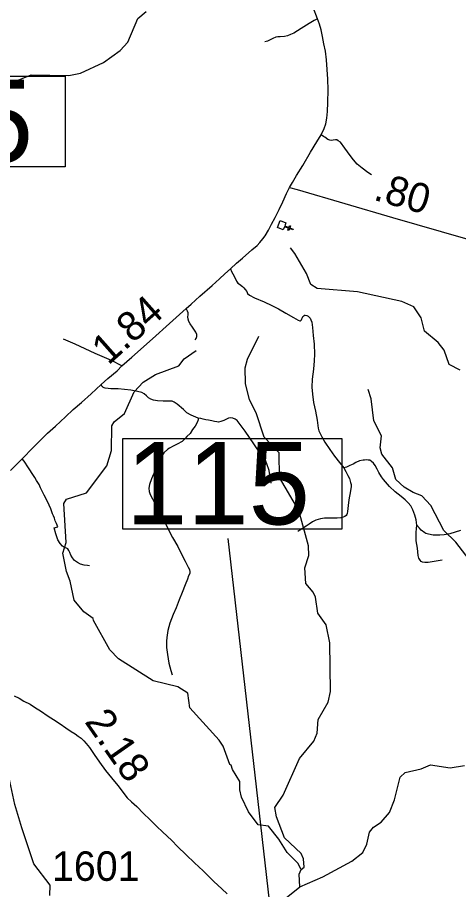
# Model space of a CAD drawing. Extents: x 2290615 to 2522933, y 819489 to 1012715.
# Drawn here: x 2345527 to 2353015, y 928394 to 943186 of the extents above; entities that cross this region are included whole.
import ezdxf

# ---------------------------------------------------------------- set-up
doc = ezdxf.new("R2010")
doc.units = 0
for name, color, linetype in [('Exist Cultural Church CELL', 7, 'Continuous'), ('Exist Hydrographic Creek Single Shore', 7, 'Continuous'), ('Exist Hydrographic Misc Water Feature', 7, 'Continuous'), ('Exist Road Non-System Type 51', 7, 'Continuous'), ('Exist Road Primary NC Attributed', 7, 'Continuous'), ('Exist Road Primary NC Mileage Hundredths English Label', 7, 'Continuous'), ('Exist Road Secondary Mileage Hundredths English Label', 7, 'Continuous'), ('Exist Road Secondary Structure Standard Bridge Number Label', 7, 'Continuous'), ('Exist Road Secondary Type 51 Attributed', 7, 'Continuous'), ('Exist Road Secondary Type 51 Number Label', 7, 'Continuous')]:
    doc.layers.add(name, color=color, linetype=linetype)

msp = doc.modelspace()

# ---------------------------------------------------------------- linework, layer by layer
at = {"layer": 'Exist Cultural Church CELL'}
msp.add_lwpolyline([(2350085, 939705), (2350065, 939652), (2350136, 939625), (2350147, 939654), (2350162, 939649), (2350151, 939619), (2350207, 939597), (2350201, 939582), (2350145, 939604), (2350134, 939574), (2350119, 939580), (2350130, 939610), (2350059, 939637), (2350038, 939583), (2349939, 939621), (2349986, 939743)], close=True, dxfattribs=at)
at = {"layer": 'Exist Hydrographic Creek Single Shore'}
for points in [[(2350323, 928439), (2350713, 928612), (2351201, 928875), (2351391, 929021), (2351456, 929162), (2351504, 929370), (2351569, 929455), (2351701, 929539), (2351841, 929699), (2351930, 929916), (2352025, 930301), (2352108, 930377), (2352382, 930440), (2352539, 930509), (2352873, 930461), (2353115, 930497)], [(2348015, 925721), (2348270, 925965), (2348401, 926151), (2348514, 926510), (2348567, 926945), (2348673, 927078), (2348822, 927215), (2349301, 927504), (2349416, 927653), (2349521, 927800), (2349627, 927881), (2350323, 928439)]]:
    msp.add_lwpolyline(points, dxfattribs=at)
at = {"layer": 'Exist Hydrographic Misc Water Feature'}
for points in [[(2344962, 941890), (2345758, 942215), (2346400, 942199), (2346599, 942243), (2346989, 942420), (2347269, 942625), (2347401, 942768), (2347571, 943169), (2347711, 943287)], [(2353042, 937203), (2352858, 937301), (2352772, 937543), (2352670, 937674), (2352435, 937864), (2352381, 938089), (2352255, 938277), (2352053, 938367), (2351301, 938533), (2350617, 938591), (2350509, 938655), (2350431, 938846), (2350235, 939185), (2350160, 939278)], [(2350345, 928732), (2350394, 928773), (2350384, 928917), (2350342, 929008), (2350063, 929272), (2349926, 929627), (2349899, 929784), (2350038, 929996), (2350314, 930615), (2350560, 930910), (2350617, 931044), (2350631, 931278), (2350802, 931570), (2350842, 931752), (2350832, 932579), (2350770, 932885), (2350626, 933083), (2350589, 933351), (2350547, 933441), (2350420, 933583), (2350408, 933849), (2350472, 934058), (2350470, 934225), (2350305, 934823), (2349973, 935383), (2349968, 935800), (2349715, 936065), (2349577, 936480), (2349465, 936702), (2349396, 936978), (2349392, 937244), (2349432, 937393), (2349627, 937779)], [(2350345, 928732), (2350285, 928841), (2350108, 929021), (2349964, 929251), (2349786, 929467), (2349611, 929490), (2349450, 929713), (2349330, 929961), (2349304, 930084), (2349302, 930229), (2349175, 930433), (2349157, 930502), (2349132, 930517), (2349020, 930824), (2348952, 930930), (2348454, 931474), (2348418, 931725), (2348249, 931830), (2347832, 931934), (2347244, 932310), (2347093, 932458), (2346819, 932956), (2346810, 932989), (2346652, 933103), (2346491, 933300), (2346420, 933626), (2346360, 933791), (2346298, 934100), (2346354, 934283), (2346313, 934941), (2346362, 935015), (2346702, 935121), (2347046, 935582), (2347126, 935841), (2347129, 936258), (2347171, 936325), (2347343, 936470), (2347506, 936838), (2347662, 936999), (2347870, 937132), (2348268, 937280), (2348358, 937398), (2348563, 937535)], [(2354675, 932333), (2354202, 932879), (2353940, 933242), (2353384, 933751), (2352969, 934289), (2352767, 934484), (2352545, 934908), (2352393, 935072), (2352242, 935129), (2352091, 935218), (2351948, 935350), (2351896, 935548), (2351710, 935780), (2351683, 935887), (2351706, 936088), (2351577, 936346), (2351532, 936718), (2351479, 936877)], [(2346076, 928291), (2346082, 928471), (2345803, 928828), (2345603, 929443), (2345483, 929839), (2345315, 930629), (2345138, 930852), (2345037, 930894), (2344737, 930888), (2344562, 930920), (2343755, 930779), (2343597, 930677), (2343466, 930550), (2343425, 930450), (2343405, 930091)], [(2350323, 928439), (2350312, 928655), (2350345, 928732)]]:
    msp.add_lwpolyline(points, dxfattribs=at)
at = {"layer": 'Exist Road Non-System Type 51'}
for points in [[(2350623, 943161), (2350565, 943135), (2350478, 943084), (2350343, 943000), (2350216, 942921), (2350164, 942896), (2350109, 942877), (2350059, 942865), (2349987, 942858), (2349947, 942859), (2349913, 942849), (2349865, 942828), (2349819, 942806), (2349770, 942783), (2349728, 942773)], [(2351537, 940519), (2351476, 940554), (2351377, 940631), (2351295, 940700), (2351234, 940771), (2351175, 940847), (2351087, 940970), (2351008, 941069), (2350974, 941094), (2350948, 941112), (2350924, 941112), (2350886, 941107), (2350852, 941101), (2350832, 941104), (2350794, 941116), (2350743, 941155), (2350723, 941167), (2350683, 941195)], [(2349144, 938921), (2349161, 938877), (2349204, 938797), (2349247, 938716), (2349267, 938682), (2349295, 938661), (2349348, 938623), (2349370, 938601), (2349392, 938574), (2349419, 938536), (2349435, 938502), (2349468, 938477), (2349550, 938432), (2349715, 938364), (2349846, 938303), (2349956, 938245), (2350085, 938168), (2350214, 938098), (2350291, 938051), (2350319, 938039), (2350331, 938043), (2350343, 938049), (2350350, 938059), (2350354, 938073), (2350366, 938096), (2350372, 938112), (2350388, 938124), (2350402, 938136), (2350413, 938138), (2350442, 938132), (2350464, 938121), (2350478, 938105), (2350496, 938085), (2350510, 938057), (2350523, 938018), (2350538, 937928), (2350548, 937792), (2350562, 937642), (2350568, 937476), (2350565, 937360), (2350551, 937218), (2350531, 937050), (2350524, 936916), (2350534, 936796), (2350551, 936658), (2350585, 936509), (2350615, 936357), (2350633, 936219), (2350643, 936176), (2350660, 936138), (2350694, 936074), (2350743, 935983), (2350827, 935858), (2350908, 935743), (2350994, 935636), (2351066, 935547)], [(2348545, 937718), (2348563, 937742), (2348574, 937774), (2348574, 937788), (2348572, 937810), (2348555, 937848), (2348501, 937931), (2348458, 937987), (2348439, 938030), (2348425, 938070), (2348422, 938108), (2348428, 938144), (2348426, 938178), (2348415, 938202), (2348393, 938248)], [(2347299, 937277), (2347124, 937365), (2346846, 937489), (2346510, 937645), (2346311, 937731)], [(2348597, 936391), (2348554, 936408), (2348474, 936441), (2348404, 936479), (2348345, 936534), (2348239, 936627), (2348189, 936662), (2348156, 936677), (2348119, 936680), (2348000, 936677), (2347904, 936684), (2347839, 936694), (2347794, 936710), (2347754, 936737), (2347717, 936770), (2347679, 936802), (2347637, 936825), (2347567, 936842), (2347452, 936862), (2347343, 936878), (2347239, 936888), (2347115, 936887), (2347066, 936891), (2347014, 936898), (2346985, 936911), (2346975, 936919), (2346966, 936929), (2346950, 936958)], [(2348597, 936391), (2348595, 936359), (2348579, 936316), (2348546, 936253), (2348501, 936196), (2348458, 936129), (2348403, 936076), (2348376, 936043), (2348322, 935994), (2348241, 935949), (2348173, 935914), (2348111, 935883), (2348080, 935861), (2348014, 935804), (2347992, 935766), (2347952, 935701), (2347918, 935634), (2347878, 935529), (2347802, 935363), (2347767, 935267), (2347757, 935205), (2347765, 935148), (2347780, 935096), (2347817, 935019), (2347877, 934909), (2347957, 934749), (2348024, 934634), (2348161, 934368), (2348251, 934215), (2348305, 934094), (2348374, 933963), (2348427, 933861), (2348448, 933822), (2348454, 933784), (2348451, 933756), (2348433, 933714), (2348414, 933659), (2348375, 933565), (2348325, 933432), (2348274, 933306), (2348222, 933173), (2348169, 933059), (2348113, 932910), (2348080, 932790), (2348062, 932671), (2348055, 932605), (2348060, 932501), (2348073, 932381), (2348099, 932232), (2348131, 932110), (2348151, 932039)], [(2349836, 935288), (2349819, 935392), (2349799, 935500), (2349762, 935617), (2349725, 935707), (2349688, 935756), (2349636, 935821), (2349595, 935869), (2349538, 935952), (2349465, 936059), (2349391, 936170), (2349259, 936351), (2349225, 936373), (2349182, 936389), (2349139, 936393), (2349109, 936388), (2349074, 936373), (2349032, 936349), (2348982, 936331), (2348942, 936323), (2348911, 936328), (2348874, 936333), (2348827, 936343), (2348771, 936354), (2348724, 936364), (2348679, 936373), (2348639, 936382), (2348597, 936391)], [(2346752, 933885), (2346715, 933891), (2346661, 933898), (2346597, 933915), (2346549, 933941), (2346498, 933976), (2346460, 934020), (2346435, 934067), (2346417, 934111), (2346402, 934147), (2346382, 934175), (2346360, 934186), (2346328, 934196), (2346290, 934218), (2346253, 934265), (2346214, 934327), (2346177, 934426), (2346150, 934528), (2346214, 934544), (2346189, 934603), (2346170, 934651), (2346155, 934693), (2346142, 934731), (2346125, 934765), (2346094, 934852), (2346039, 934977), (2345983, 935085), (2345920, 935207), (2345897, 935263), (2345853, 935331), (2345822, 935381), (2345776, 935453), (2345740, 935512), (2345692, 935583), (2345662, 935629), (2345644, 935663), (2345608, 935699)], [(2352306, 934572), (2352293, 934666), (2352274, 934745), (2352241, 934835), (2352204, 934903), (2352159, 934954), (2352109, 935003), (2352038, 935060), (2351941, 935139), (2351844, 935232), (2351739, 935349), (2351706, 935394), (2351661, 935466), (2351633, 935523), (2351602, 935585), (2351571, 935629), (2351537, 935656), (2351507, 935678), (2351479, 935678), (2351445, 935681), (2351417, 935679), (2351393, 935679), (2351333, 935664), (2351273, 935637), (2351224, 935612), (2351172, 935584), (2351110, 935559), (2351066, 935547)], [(2351066, 935547), (2351101, 935485), (2351138, 935416), (2351163, 935364), (2351182, 935298), (2351190, 935262), (2351190, 935228), (2351176, 935124), (2351157, 935038), (2351148, 934962), (2351137, 934860), (2351129, 934808), (2351124, 934772), (2351116, 934755), (2351106, 934741), (2351083, 934723), (2351055, 934713), (2351017, 934700), (2350953, 934694), (2350855, 934694), (2350741, 934691), (2350671, 934682), (2350593, 934657), (2350538, 934633), (2350478, 934590), (2350427, 934555), (2350365, 934518), (2350319, 934490), (2350284, 934470)], [(2352737, 933979), (2352635, 933964), (2352499, 933944), (2352440, 933942), (2352403, 933947), (2352381, 933957), (2352363, 933979), (2352343, 934016), (2352330, 934062), (2352317, 934184), (2352297, 934308), (2352296, 934388), (2352297, 934458), (2352299, 934512), (2352306, 934572)], [(2353045, 934483), (2352864, 934429), (2352770, 934412), (2352698, 934405), (2352584, 934407), (2352506, 934420), (2352462, 934434), (2352442, 934444), (2352381, 934491), (2352349, 934522), (2352306, 934572)]]:
    msp.add_lwpolyline(points, dxfattribs=at)
at = {"layer": 'Exist Road Primary NC Attributed'}
for points in [[(2350148, 940302), (2350195, 940389), (2350265, 940506), (2350371, 940675), (2350502, 940903), (2350608, 941076), (2350683, 941195), (2350733, 941303), (2350762, 941381), (2350779, 941478), (2350790, 941592), (2350796, 941746), (2350799, 941956), (2350795, 942138), (2350787, 942302), (2350771, 942465), (2350754, 942613), (2350728, 942739), (2350707, 942863), (2350683, 942974), (2350656, 943072), (2350623, 943161), (2350547, 943356)], [(2345410, 935501), (2345529, 935622), (2345608, 935699), (2345796, 935891), (2345894, 935992), (2346035, 936134), (2346173, 936256), (2346345, 936414), (2346474, 936535), (2346614, 936654), (2346778, 936803), (2346950, 936958), (2346948, 936961), (2347064, 937061), (2347220, 937192), (2347299, 937277), (2347469, 937425), (2347667, 937601), (2347874, 937786), (2348054, 937946), (2348219, 938096), (2348393, 938248), (2348476, 938323), (2348624, 938457), (2348832, 938639), (2348956, 938755), (2349049, 938840), (2349144, 938921), (2349247, 939016), (2349346, 939103), (2349506, 939243), (2349595, 939320), (2349643, 939369), (2349692, 939429), (2349734, 939482), (2349790, 939580), (2349841, 939681), (2349900, 939792), (2349970, 939928), (2350030, 940057), (2350095, 940200), (2350148, 940302)]]:
    msp.add_lwpolyline(points, dxfattribs=at)
at = {"layer": 'Exist Road Secondary Structure Standard Bridge Number Label'}
msp.add_line((2349807, 928201), (2349103, 934350), dxfattribs=at)
for points in [[(2342619, 942188), (2346335, 942188), (2346335, 940651), (2342619, 940651)], [(2347319, 936044), (2351035, 936044), (2351035, 934508), (2347319, 934508)]]:
    msp.add_lwpolyline(points, close=True, dxfattribs=at)
at = {"layer": 'Exist Road Secondary Type 51 Attributed'}
for points in [[(2350148, 940302), (2350274, 940270), (2351891, 939791), (2353133, 939436), (2353324, 939375), (2353426, 939350), (2354066, 939164), (2354179, 939123)], [(2345472, 931678), (2345555, 931639), (2345635, 931592), (2345745, 931537), (2345835, 931479), (2345920, 931428), (2346048, 931337), (2346137, 931277), (2346250, 931204), (2346347, 931139), (2346439, 931076), (2346506, 931033), (2346560, 930998), (2346607, 930960), (2346657, 930915), (2346696, 930871), (2346749, 930802), (2346828, 930685), (2346920, 930554), (2347021, 930411), (2347122, 930288), (2347233, 930158), (2347390, 929950), (2347463, 929883), (2347554, 929804), (2347669, 929685), (2347773, 929580), (2347894, 929465), (2347988, 929372), (2348147, 929225), (2348245, 929127), (2348389, 928986), (2348535, 928850), (2348679, 928710), (2348859, 928533), (2348994, 928407), (2349088, 928322)]]:
    msp.add_lwpolyline(points, dxfattribs=at)

# ---------------------------------------------------------------- texts
at = {"layer": 'Exist Road Primary NC Mileage Hundredths English Label'}
msp.add_text('1.84', height=500, rotation=41.5979, dxfattribs=at).set_placement((2347068, 937277))
at = {"layer": 'Exist Road Secondary Mileage Hundredths English Label'}
for s, rotation, p in [('.80', 344.0478, (2351553, 940097)), ('2.18', 304.9908, (2346656, 931240))]:
    msp.add_text(s, height=500, rotation=rotation, dxfattribs=at).set_placement(p)
at = {"layer": 'Exist Road Secondary Structure Standard Bridge Number Label'}
for s, p in [('135', (2342669, 940730)), ('115', (2347369, 934587))]:
    msp.add_text(s, height=1400, dxfattribs=at).set_placement(p)
at = {"layer": 'Exist Road Secondary Type 51 Number Label'}
msp.add_text('1601', height=500, rotation=360, dxfattribs=at).set_placement((2346113, 928542))

doc.saveas('drawing.dxf')
